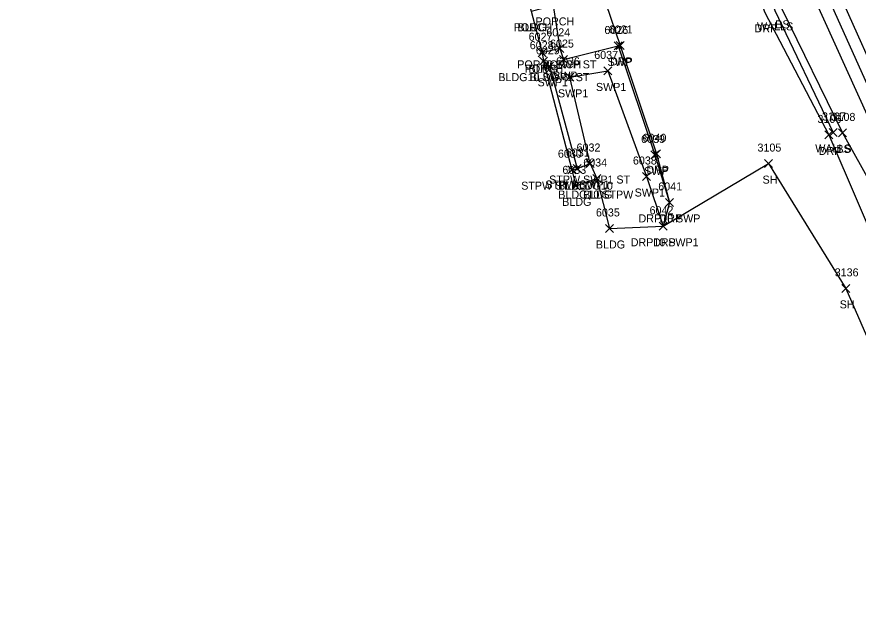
# Model space of a CAD drawing. Extents: x 1462668 to 1465147, y 550359 to 557351.
# Drawn here: x 1464320.6 to 1464530.7, y 552828.1 to 552973.9 of the extents above; entities that cross this region are included whole.
import ezdxf

# ---------------------------------------------------------------- set-up
doc = ezdxf.new("R2010")
doc.units = 0
for name, color, linetype in [('L_A', 7, 'Continuous'), ('L_I', 7, 'Continuous'), ('L_TIC', 7, 'Continuous'), ('LBC', 7, 'Continuous'), ('LBF', 7, 'Continuous'), ('LELB', 7, 'Continuous'), ('Level 6', 7, 'Continuous'), ('LWS', 7, 'Continuous'), ('R_A', 7, 'Continuous'), ('R_I', 7, 'Continuous'), ('R_TIC', 7, 'Continuous'), ('RDP', 7, 'Continuous'), ('RR', 7, 'Continuous'), ('RRB', 7, 'Continuous'), ('RSW', 7, 'Continuous')]:
    doc.layers.add(name, color=color, linetype=linetype)

msp = doc.modelspace()

# ---------------------------------------------------------------- linework, layer by layer
at = {"layer": 'L_TIC'}
for points in [[(1464455.19, 552965.03), (1464457.19, 552967.03)], [(1464457.19, 552965.03), (1464455.19, 552967.03)], [(1464450.77, 552963.93), (1464452.77, 552965.93)], [(1464452.77, 552963.93), (1464450.77, 552965.93)], [(1464450.77, 552963.93), (1464452.77, 552965.93)], [(1464452.77, 552963.93), (1464450.77, 552965.93)], [(1464451.05, 552961.83), (1464453.05, 552963.83)], [(1464453.05, 552961.83), (1464451.05, 552963.83)], [(1464523.41, 552944.01), (1464525.41, 552946.01)], [(1464525.41, 552944.01), (1464523.41, 552946.01)], [(1464525.79, 552943.9), (1464527.79, 552945.9)], [(1464527.79, 552943.9), (1464525.79, 552945.9)], [(1464462.74, 552936.25), (1464464.74, 552938.25)], [(1464464.74, 552936.25), (1464462.74, 552938.25)], [(1464507.3, 552936.23), (1464509.3, 552938.23)], [(1464509.3, 552936.23), (1464507.3, 552938.23)], [(1464458.15, 552934.71), (1464460.15, 552936.71)], [(1464460.15, 552934.71), (1464458.15, 552936.71)], [(1464458.15, 552934.71), (1464460.15, 552936.71)], [(1464460.15, 552934.71), (1464458.15, 552936.71)], [(1464459.51, 552935), (1464461.51, 552937)], [(1464461.51, 552935), (1464459.51, 552937)], [(1464464.4, 552932.5), (1464466.4, 552934.5)], [(1464466.4, 552932.5), (1464464.4, 552934.5)], [(1464464.4, 552932.5), (1464466.4, 552934.5)], [(1464466.4, 552932.5), (1464464.4, 552934.5)], [(1464459.18, 552930.67), (1464461.18, 552932.67)], [(1464461.18, 552930.67), (1464459.18, 552932.67)], [(1464467.58, 552920.02), (1464469.58, 552922.02)], [(1464469.58, 552920.02), (1464467.58, 552922.02)], [(1464526.56, 552905.05), (1464528.56, 552907.05)], [(1464528.56, 552905.05), (1464526.56, 552907.05)]]:
    msp.add_lwpolyline(points, dxfattribs=at)
at = {"layer": 'LBC'}
msp.add_lwpolyline([(1464429.58, 553021.04), (1464436.42, 553022.86), (1464449.01, 552975.3), (1464451.77, 552964.93), (1464452.05, 552962.83), (1464459.15, 552935.71), (1464460.18, 552931.67), (1464465.4, 552933.5), (1464468.58, 552921.02)], dxfattribs=at)
at = {"layer": 'LBF'}
for points in [[(1464449.01, 552975.3), (1464454.49, 552976.76), (1464456.19, 552966.03), (1464451.77, 552964.93)], [(1464459.15, 552935.71), (1464460.51, 552936), (1464463.74, 552937.25), (1464465.4, 552933.5)]]:
    msp.add_lwpolyline(points, dxfattribs=at)
at = {"layer": 'LELB'}
for points in [[(1464320.57, 553552.86), (1464335.76, 553496.58), (1464351.01, 553439.58), (1464352, 553433.56), (1464356.91, 553435.89), (1464366.09, 553404.9), (1464375.79, 553365.63), (1464378.91, 553354.3), (1464392.5, 553314.3), (1464410.74, 553264.08), (1464424.65, 553220.18), (1464446.71, 553164.77), (1464462.56, 553121.26), (1464478.7, 553079.34), (1464487.04, 553051.03), (1464509.44, 553004.95), (1464519.17, 552979.76), (1464533.37, 552948.39), (1464548.85, 552915.73), (1464568.29, 552875.06), (1464587.07, 552834.38)], [(1464352.27, 553411.5), (1464356.5, 553400.3), (1464368.34, 553363.69), (1464370.81, 553354.98), (1464381.04, 553323.47), (1464386.21, 553306.7), (1464401.25, 553260.46), (1464415.25, 553216.98), (1464434.49, 553160.38), (1464448.26, 553113.93), (1464461.87, 553070.97), (1464468.27, 553054.08), (1464475.25, 553046.5), (1464486.32, 553025.81), (1464494.29, 553015.43), (1464501.89, 553003.23), (1464511.53, 552976.03), (1464526.79, 552944.9), (1464544.1, 552913.88)]]:
    msp.add_lwpolyline(points, dxfattribs=at)
at = {"layer": 'Level 6'}
msp.add_lwpolyline([(1464449.01, 552975.3), (1464451.77, 552964.93), (1464452.05, 552962.83), (1464459.15, 552935.71), (1464460.18, 552931.67), (1464465.4, 552933.5), (1464468.58, 552921.02), (1464481.96, 552921.57), (1464508.3, 552937.23), (1464527.56, 552906.05), (1464545.72, 552864.48)], dxfattribs=at)
at = {"layer": 'LWS'}
msp.add_lwpolyline([(1464494.16, 553012.95), (1464500.34, 553002.51), (1464509.85, 552975.52), (1464524.41, 552945.01)], dxfattribs=at)
at = {"layer": 'R_TIC'}
for points in [[(1464455.19, 552965.03), (1464457.19, 552967.03)], [(1464457.19, 552965.03), (1464455.19, 552967.03)], [(1464469.73, 552965.62), (1464471.73, 552967.62)], [(1464471.73, 552965.62), (1464469.73, 552967.62)], [(1464470.22, 552965.75), (1464472.22, 552967.75)], [(1464472.22, 552965.75), (1464470.22, 552967.75)], [(1464451.05, 552961.83), (1464453.05, 552963.83)], [(1464453.05, 552961.83), (1464451.05, 552963.83)], [(1464452.58, 552960.55), (1464454.58, 552962.55)], [(1464454.58, 552960.55), (1464452.58, 552962.55)], [(1464456.11, 552962.22), (1464458.11, 552964.22)], [(1464458.11, 552962.22), (1464456.11, 552964.22)], [(1464467.15, 552959.39), (1464469.15, 552961.39)], [(1464469.15, 552959.39), (1464467.15, 552961.39)], [(1464457.66, 552957.79), (1464459.66, 552959.79)], [(1464459.66, 552957.79), (1464457.66, 552959.79)], [(1464522.33, 552943.39), (1464524.33, 552945.39)], [(1464524.33, 552943.39), (1464522.33, 552945.39)], [(1464478.86, 552938.38), (1464480.86, 552940.38)], [(1464480.86, 552938.38), (1464478.86, 552940.38)], [(1464479.3, 552938.68), (1464481.3, 552940.68)], [(1464481.3, 552938.68), (1464479.3, 552940.68)], [(1464462.74, 552936.25), (1464464.74, 552938.25)], [(1464464.74, 552936.25), (1464462.74, 552938.25)], [(1464459.51, 552935), (1464461.51, 552937)], [(1464461.51, 552935), (1464459.51, 552937)], [(1464476.81, 552933), (1464478.81, 552935)], [(1464478.81, 552933), (1464476.81, 552935)], [(1464482.57, 552926.53), (1464484.57, 552928.53)], [(1464484.57, 552926.53), (1464482.57, 552928.53)], [(1464482.57, 552926.53), (1464484.57, 552928.53)], [(1464484.57, 552926.53), (1464482.57, 552928.53)], [(1464480.96, 552920.57), (1464482.96, 552922.57)], [(1464482.96, 552920.57), (1464480.96, 552922.57)], [(1464480.96, 552920.57), (1464482.96, 552922.57)], [(1464482.96, 552920.57), (1464480.96, 552922.57)]]:
    msp.add_lwpolyline(points, dxfattribs=at)
at = {"layer": 'RDP'}
for points in [[(1464401.02, 553179.23), (1464405.82, 553163.86), (1464407.03, 553160.01), (1464413.26, 553135.59), (1464419.61, 553115.61), (1464426.87, 553092.98), (1464429.19, 553088.89), (1464438.5, 553062.41), (1464448.37, 553032.13), (1464460.52, 552998.3), (1464471.22, 552966.75), (1464480.3, 552939.68), (1464483.57, 552927.53), (1464481.96, 552921.57)], [(1464482.22, 552988.94), (1464488.49, 552990.3), (1464492.15, 552982.03), (1464503.51, 552985), (1464507.32, 552975.03), (1464523.33, 552944.39), (1464537.72, 552910.89), (1464555.25, 552869.11), (1464573.71, 552828.13)]]:
    msp.add_lwpolyline(points, dxfattribs=at)
at = {"layer": 'RR'}
msp.add_lwpolyline([(1464324.56, 553553.94), (1464342.17, 553498.07), (1464361.29, 553437.52), (1464370.78, 553407.02), (1464387.3, 553355.34), (1464399.89, 553316.18), (1464416.45, 553266.26), (1464431.11, 553222.57), (1464450.96, 553166.17), (1464466.85, 553123.46), (1464483.54, 553081.05), (1464493.97, 553055.17), (1464513.54, 553008.43), (1464524.98, 552981.81), (1464538.76, 552951.06), (1464553.98, 552917.82), (1464573.13, 552876.25), (1464592.23, 552835.92)], dxfattribs=at)
at = {"layer": 'RRB'}
msp.add_lwpolyline([(1464320.57, 553552.86), (1464339.05, 553497.3), (1464359.1, 553436.85), (1464368.45, 553406.11), (1464384.33, 553354.99), (1464397.56, 553315.41), (1464413.05, 553265.37), (1464427.98, 553221.45), (1464449.13, 553165.59), (1464464.66, 553122.35), (1464481.22, 553080.02), (1464490.89, 553052.76), (1464510.86, 553007.55), (1464522.32, 552980.59), (1464536.19, 552949.72), (1464551.43, 552916.63), (1464570.99, 552875.75), (1464590.29, 552834.94)], dxfattribs=at)
at = {"layer": 'RSW'}
for points in [[(1464456.19, 552966.03), (1464457.11, 552963.22), (1464470.73, 552966.62), (1464479.86, 552939.38), (1464483.57, 552927.53)], [(1464452.05, 552962.83), (1464453.58, 552961.55), (1464460.51, 552936)], [(1464463.74, 552937.25), (1464458.66, 552958.79), (1464468.15, 552960.39), (1464477.81, 552934), (1464481.96, 552921.57)]]:
    msp.add_lwpolyline(points, dxfattribs=at)

# ---------------------------------------------------------------- texts
at = {"layer": 'L_A'}
for s, p in [('PORCH', (1464450.11, 552971.76)), ('BS', (1464509.97, 552971.03)), ('PORCH', (1464444.63, 552970.3)), ('BLDG', (1464445.6, 552970.3)), ('WALLS', (1464505.4, 552970.52)), ('PORCH', (1464451.81, 552961.03)), ('PORCH', (1464447.39, 552959.93)), ('BLDG', (1464448.36, 552959.93)), ('BLDG', (1464448.64, 552957.83)), ('WALLS', (1464519.95, 552940.01)), ('BS', (1464525.23, 552939.9)), ('STPW SWP1', (1464452.54, 552931)), ('STPW SWP1 ST', (1464453.51, 552932.25)), ('SH', (1464506.79, 552932.23)), ('STPW ST BLDG10', (1464446.53, 552930.71)), ('BLDG', (1464455.74, 552930.71)), ('BLDG10 STPW', (1464455.78, 552928.5)), ('BLDG', (1464456.77, 552926.67)), ('BLDG', (1464461.99, 552928.5)), ('BLDG', (1464465.17, 552916.02)), ('SH', (1464526.05, 552901.05))]:
    msp.add_text(s, height=2, dxfattribs=at).set_placement(p)
at = {"layer": 'L_I'}
for s, p in [('6024', (1464452.8, 552969.03)), ('6027', (1464448.38, 552967.93)), ('6027', (1464448.38, 552967.93)), ('6028', (1464448.66, 552965.83)), ('3107', (1464521.64, 552948.01)), ('3108', (1464524.02, 552947.9)), ('6032', (1464460.35, 552940.25)), ('3105', (1464505.53, 552940.23)), ('6030', (1464455.68, 552938.71)), ('6030', (1464455.68, 552938.71)), ('6031', (1464457.69, 552939)), ('6034', (1464462.02, 552936.5)), ('6034', (1464462.02, 552936.5)), ('6033', (1464456.8, 552934.67)), ('6035', (1464465.19, 552924.02)), ('3136', (1464524.81, 552909.05))]:
    msp.add_text(s, height=2, dxfattribs=at).set_placement(p)
at = {"layer": 'R_A'}
for s, p in [('DRP', (1464504.8, 552970.03)), ('POR10 SWP ST', (1464445.54, 552961.03)), ('SWP', (1464468.09, 552961.62)), ('DRP', (1464468.71, 552961.75)), ('SWP', (1464454.47, 552958.22)), ('BLDG10 SWP1 ST', (1464440.81, 552957.83)), ('SWP1', (1464450.61, 552956.55)), ('SWP1', (1464465.19, 552955.39)), ('SWP1', (1464455.7, 552953.79)), ('DRP', (1464520.82, 552939.39)), ('SWP', (1464477.23, 552934.38)), ('DRP', (1464477.79, 552934.68)), ('STPW SWP1', (1464452.54, 552931)), ('STPW SWP1 ST', (1464453.51, 552932.25)), ('SWP1', (1464474.85, 552929)), ('DRP10 SWP', (1464475.82, 552922.53)), ('DRP', (1464481.06, 552922.53)), ('DRP10 SWP1', (1464473.88, 552916.57)), ('DRP', (1464479.45, 552916.57))]:
    msp.add_text(s, height=2, dxfattribs=at).set_placement(p)
at = {"layer": 'R_I'}
for s, p in [('6024', (1464452.8, 552969.03)), ('6026', (1464467.29, 552969.62)), ('6021', (1464468.4, 552969.75)), ('6028', (1464448.66, 552965.83)), ('6029', (1464450.18, 552964.55)), ('6025', (1464453.72, 552966.22)), ('6037', (1464464.76, 552963.39)), ('6036', (1464455.22, 552961.79)), ('3106', (1464520.51, 552947.39)), ('6039', (1464476.47, 552942.38)), ('6040', (1464476.83, 552942.68)), ('6032', (1464460.35, 552940.25)), ('6031', (1464457.69, 552939)), ('6038', (1464474.42, 552937)), ('6041', (1464480.75, 552930.53)), ('6041', (1464480.75, 552930.53)), ('6042', (1464478.58, 552924.57)), ('6042', (1464478.58, 552924.57))]:
    msp.add_text(s, height=2, dxfattribs=at).set_placement(p)

doc.saveas('drawing.dxf')
